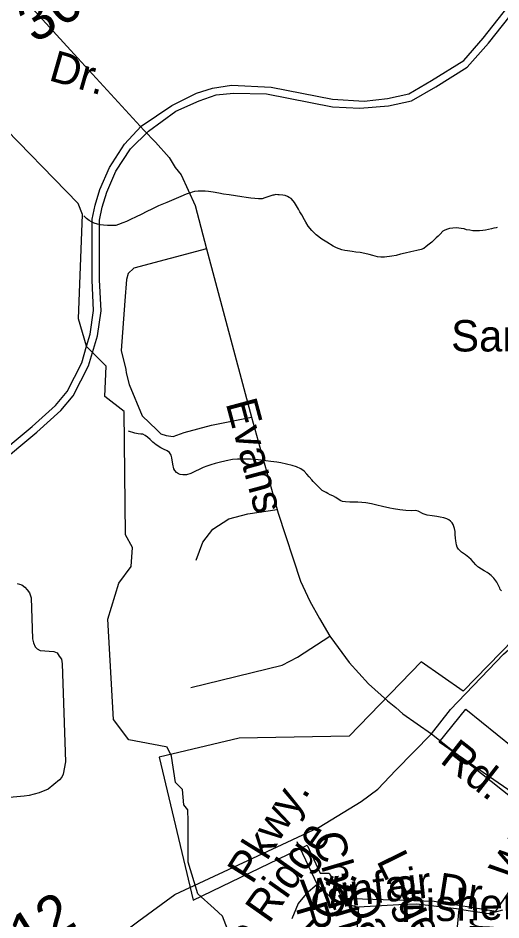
# Model space of a CAD drawing. Extents: x 2001466 to 31450019, y -30647475 to 847247.
# Drawn here: x 2056764 to 2059693, y 750972 to 756436 of the extents above; entities that cross this region are included whole.
import ezdxf

# ---------------------------------------------------------------- set-up
doc = ezdxf.new("R2010")
doc.units = 0
for name, color, linetype in [('Exist Boundary Political City Limit New Hole', 7, 'Continuous'), ('Exist Hydrographic Misc Water Feature', 7, 'Continuous'), ('Exist Road Non-System Type 51', 7, 'Continuous'), ('Exist Road Non-System Type 51 Label', 7, 'Continuous'), ('Exist Road Secondary Type 51 Attributed', 7, 'Continuous'), ('Exist Road Secondary Type 51 Label', 7, 'Continuous'), ('Exist Road Secondary Type 51 Number Label', 7, 'Continuous'), ('Map Preparation Boundary City Limit Buffer Line', 7, 'Continuous')]:
    doc.layers.add(name, color=color, linetype=linetype)

msp = doc.modelspace()

# ---------------------------------------------------------------- linework, layer by layer
at = {"layer": 'Exist Boundary Political City Limit New Hole'}
msp.add_lwpolyline([(2059662.4, 751025.3), (2059965.4, 751468), (2059868.4, 751528.6), (2059916.9, 751637.8), (2059317, 752050.1), (2059480.5, 752250.2), (2059765.4, 752019.8), (2059862.2, 752074.4), (2059971.4, 751904.6), (2059995.6, 752808.1), (2059844.1, 752747.4), (2059462.4, 752359.4), (2059207.9, 752535.2), (2058771.6, 752086.5), (2058105, 752074.4), (2057620.2, 751959.1), (2057826.2, 751092), (2058517.1, 751425.6), (2058595.9, 751255.8), (2058650.4, 751255.8), (2058729.1, 751104.1), (2059286.6, 751085.9), (2059662.4, 751025.3)], dxfattribs=at)
at = {"layer": 'Exist Hydrographic Misc Water Feature'}
for points in [[(2057180.2, 754448.1), (2057131.1, 754613.3), (2057155.1, 755246), (2057130.1, 755312.2), (2056620.1, 755834.4), (2056553.1, 756036), (2056545.1, 756187), (2056511, 756335.4)], [(2059668.8, 755166.6), (2059662.5, 755164.8), (2059648.5, 755162.4), (2059634.8, 755158.4), (2059616.7, 755154.7), (2059598.5, 755150.5), (2059582.9, 755148.4), (2059563, 755146.6), (2059542.5, 755146.4), (2059521, 755146.5), (2059502.9, 755150.4), (2059484.5, 755152.4), (2059468.5, 755158.5), (2059450.9, 755162), (2059436.7, 755164.1), (2059420.5, 755166.2), (2059400.6, 755164.3), (2059380.7, 755162.1), (2059362.7, 755155.9), (2059348.5, 755149.9), (2059340.7, 755144.2), (2059324.9, 755127.9), (2059311, 755115.8), (2059298.7, 755103.9), (2059272.7, 755077.8), (2059256.9, 755066.1), (2059239, 755051.7), (2059225.1, 755039.6), (2059208.9, 755034), (2059183.3, 755027.7), (2059147, 755019.8), (2059111.3, 755011.5), (2059083, 755005.6), (2059056.9, 754997.4), (2059031.3, 754993.6), (2058987.4, 754987.3), (2058963.2, 754987.3), (2058943.1, 754989.5), (2058915.1, 754997.4), (2058893.1, 755003.2), (2058866.9, 755009.2), (2058839, 755015), (2058813.3, 755018.9), (2058789.4, 755022.9), (2058763.1, 755026.9), (2058745.3, 755028.8), (2058727.2, 755032.8), (2058695.2, 755044.9), (2058674.7, 755054.9), (2058637, 755078.5), (2058606.9, 755096.5), (2058573, 755122.7), (2058544.9, 755148.4), (2058524.6, 755174.6), (2058509, 755200.5), (2058500.8, 755214.4), (2058484.9, 755244.3), (2058472.5, 755262.4), (2058464.6, 755278.3), (2058458.6, 755288.5), (2058440.8, 755318.4), (2058432.6, 755328.2), (2058420.5, 755342.2), (2058408.8, 755348.4), (2058398.7, 755354.4), (2058384.8, 755360.2), (2058370.2, 755362.4), (2058348.3, 755366.1), (2058340.3, 755366.1), (2058328.4, 755366.3), (2058314.5, 755363.9), (2058308.5, 755364), (2058296.8, 755360.1), (2058278.4, 755354), (2058260.5, 755346.2), (2058244.9, 755342), (2058222.8, 755341.7), (2058200.6, 755343.8), (2058176.7, 755345.8), (2058148.4, 755349.7), (2058120.7, 755353.5), (2058082.9, 755359.7), (2058044.4, 755365.5), (2058010.6, 755369.4), (2057982.3, 755375.3), (2057948.4, 755381.3), (2057918.5, 755385.4), (2057898.4, 755387.3), (2057876.3, 755387.4), (2057856.8, 755387.1), (2057834.8, 755385.2), (2057820.5, 755381.2), (2057810.4, 755377.1), (2057784.4, 755368.9), (2057750.6, 755354.9), (2057708.5, 755336.9), (2057666.9, 755318.9), (2057616.9, 755298.9), (2057578.9, 755280.7), (2057541, 755262.5)], [(2057541, 755262.5), (2057515, 755248.7), (2057476.6, 755230.6), (2057450.8, 755218.6), (2057423.1, 755204.6), (2057400.7, 755196.6), (2057373.3, 755186.2), (2057356.9, 755180.2), (2057325.1, 755180.1), (2057307.2, 755180.4), (2057282.8, 755182.1), (2057262.7, 755184.3), (2057247, 755188.3), (2057227.1, 755194.2), (2057210.9, 755201.9), (2057195.3, 755210), (2057179.1, 755222.2), (2057162.9, 755237.9)], [(2057216, 754410), (2057181.1, 754445), (2057180.2, 754448.1)], [(2057661, 752021.7), (2057436, 752064.3), (2057343.1, 752187.6), (2057309.1, 752795.3), (2057375.1, 753013.7), (2057450, 753113.9), (2057457.9, 753228.6), (2057416.1, 753304.9), (2057407.1, 754053.1), (2057290, 754144.1), (2057298, 754327.7), (2057216, 754410)], [(2059189.8, 753447.9), (2059176.1, 753452), (2059149.6, 753451.9), (2059116, 753453.8), (2059079.7, 753457.7), (2059042, 753463.8), (2059018, 753467.9), (2058973.9, 753477.8), (2058939.9, 753485.4), (2058908.1, 753493.5), (2058873.6, 753499.5), (2058824.2, 753503.4), (2058803.7, 753503.2), (2058775.8, 753503.4), (2058750.2, 753505.2), (2058731.7, 753507.2), (2058717.8, 753513), (2058692, 753531.1), (2058674.1, 753541.1), (2058657.9, 753548.8), (2058643.8, 753555), (2058631.9, 753562.9), (2058609.5, 753574.8), (2058593.7, 753589), (2058583.9, 753599), (2058574, 753608.6), (2058553.5, 753628.7), (2058546, 753638.8), (2058529.8, 753656.7), (2058515.8, 753672.6), (2058499.6, 753690.5), (2058479.5, 753704.5), (2058453.5, 753716.6), (2058427.6, 753724.6), (2058391.3, 753734.5), (2058357.5, 753742.4), (2058333.5, 753746.5), (2058297.6, 753750.3), (2058267.5, 753754.1), (2058221.4, 753760.2), (2058197.6, 753762.2), (2058173.6, 753763.9), (2058151.4, 753764), (2058129.5, 753764.1), (2058095.5, 753764), (2058065.7, 753762), (2058025.7, 753753.8), (2057983.7, 753743.6), (2057959.7, 753737.9), (2057933.7, 753729.6), (2057909.9, 753721.5), (2057887.7, 753713.5), (2057863.5, 753701.3), (2057839.8, 753691.5), (2057811.9, 753677.5), (2057786, 753669.3), (2057763.9, 753669.4), (2057747.7, 753671.4), (2057738.1, 753675.3), (2057725.7, 753683.3), (2057715.9, 753695.3), (2057710, 753705.2), (2057703.6, 753733.3), (2057697.5, 753771.2), (2057693.8, 753789.1), (2057683.5, 753804.9), (2057669.6, 753815.1), (2057647.4, 753825), (2057629.6, 753833), (2057601.7, 753851), (2057581.4, 753867.1), (2057565.2, 753882.9), (2057549.4, 753897.1), (2057535.3, 753906.9), (2057521.7, 753914.6), (2057509.4, 753914.9), (2057493.6, 753916.9), (2057473.3, 753920.7), (2057435, 753932.6)], [(2059694.9, 752966.8), (2059688.7, 752975.1), (2059684.8, 752983), (2059678.7, 752994.9), (2059666.6, 753019), (2059648.9, 753042.8), (2059632.9, 753059), (2059614.3, 753072.8), (2059608.7, 753076.9), (2059594.6, 753084.7), (2059590.3, 753086.9), (2059574.5, 753096.7), (2059558.5, 753106.8), (2059552.8, 753110.9), (2059540.5, 753124.5), (2059526.3, 753140.9), (2059512.4, 753156.8), (2059498.6, 753168.6), (2059476.7, 753184.5), (2059452.5, 753200.4), (2059434.2, 753218.5), (2059426.5, 753230.3), (2059422.3, 753244.3), (2059418.2, 753268.4), (2059416.4, 753284.6), (2059413.9, 753308.5), (2059413.9, 753326.3), (2059410, 753344.3), (2059402.3, 753368.2), (2059396.3, 753378.4), (2059386.1, 753388.5), (2059376, 753396.6), (2059364.1, 753402.4), (2059346.1, 753408.4), (2059324.1, 753412.1), (2059304, 753416.4), (2059275.7, 753420.3), (2059245.8, 753424), (2059220, 753432), (2059189.8, 753447.9)], [(2057795.1, 751571.4), (2057794, 751640.3), (2057769, 751670.3), (2057761, 751762.4), (2057719, 751805.8), (2057694, 751963.9), (2057668.9, 752020.2), (2057661, 752021.7)], [(2057953.9, 751041.1), (2057854.1, 751130.5), (2057795.1, 751322), (2057795.1, 751571.4)], [(2058722.6, 749598.8), (2058631.1, 749831.7), (2058531, 749938.8), (2058389.1, 750305.9), (2058104.1, 750738.2), (2058004, 750996.2), (2057953.9, 751041.1)]]:
    msp.add_lwpolyline(points, dxfattribs=at)
at = {"layer": 'Exist Road Non-System Type 51'}
for p, q in [((2057906.2, 755038), (2058179.8, 754018.7)), ((2059270.8, 752099.3), (2059988, 751531.1))]:
    msp.add_line(p, q, dxfattribs=at)
for points in [[(2057511, 755780.5), (2057697.1, 755907.2), (2057846.2, 755980.6), (2057944.4, 756012.3), (2058059.6, 756030.4), (2058299, 756017.9), (2058671.8, 755944.5), (2058862.7, 755933.2), (2059004.1, 755948.8), (2059133.4, 755978), (2059272.1, 756058), (2059468.2, 756179.7), (2059584.9, 756314.1), (2059835.9, 756632.6)], [(2057554.8, 755751.3), (2057720.8, 755872.2), (2057863.1, 755935.4), (2057965.9, 755970.5), (2058070.9, 755981.8), (2058270.8, 755977.2), (2058671.8, 755898.1), (2058837.8, 755890.2), (2059011.1, 755904.2), (2059150, 755935.5), (2059296.7, 756020.1), (2059487.6, 756139), (2059616.7, 756284.1), (2059871.3, 756607.9)], [(2057180.2, 754448.1), (2057201.3, 754520.4), (2057222.4, 754663.9), (2057213.8, 754848.3), (2057213.8, 755216.9), (2057231.8, 755302.4), (2057260.6, 755397.6), (2057318.1, 755530.4), (2057411, 755672.1), (2057511, 755780.5)], [(2057216, 754410), (2057245.5, 754510.7), (2057267.7, 754661.6), (2057258.9, 754849.4), (2057258.9, 755212.2), (2057275.6, 755291.2), (2057303, 755382.1), (2057358, 755508.9), (2057446.7, 755644.2), (2057554.8, 755751.3)], [(2057527.7, 755756.4), (2057598.5, 755685), (2057680.3, 755590.4), (2057717.8, 755530.7), (2057754.1, 755486.4), (2057838.4, 755301.3), (2057906.2, 755038)], [(2057906.2, 755038), (2057465.8, 754920.7), (2057431.9, 754889.4), (2057421.5, 754852.9), (2057411.1, 754722.5), (2057390.2, 754422.8), (2057417.6, 754308.1), (2057420.2, 754287.2), (2057438.4, 754216.8), (2057516.6, 754026.5), (2057605.8, 753941.9), (2057631.3, 753917), (2057662.5, 753906.6), (2057704.2, 753901.4), (2057772, 753924.9), (2057937.4, 753969.2), (2058179.8, 754018.7)], [(2056603.5, 753758.2), (2056849.6, 753961.3), (2056990.9, 754089.8), (2057061.8, 754173.3), (2057150.5, 754346.5), (2057180.2, 754448.1)], [(2055765.9, 752129.6), (2055870.1, 752230.4), (2056045.4, 752449.6), (2056107.3, 752569.1), (2056190.5, 752757.6), (2056201.7, 752802.3), (2056231, 752904.5), (2056263.5, 753060.4), (2056293.5, 753167.6), (2056347.2, 753343.8), (2056376.6, 753415.3), (2056411.9, 753481.8), (2056458.4, 753541), (2056535.9, 753643), (2056632.3, 753723.5), (2056879.2, 753927.2), (2057023.4, 754058.4), (2057099.6, 754148.1), (2057192.6, 754329.8), (2057216, 754410)], [(2058179.8, 754018.7), (2058341.3, 753437.4), (2058476.8, 753025.5), (2058534.1, 752903), (2058591.5, 752798.7), (2058654, 752691.8), (2058660.8, 752682.6)], [(2057844.8, 753152.9), (2057885.8, 753261.1), (2057945.5, 753339.4), (2058042.4, 753402.8), (2058157.9, 753432.6), (2058335.4, 753458.8)], [(2056759.8, 753010.8), (2056786.9, 753002.3), (2056804.8, 752987.7), (2056820.7, 752973), (2056834.8, 752954.5), (2056843.7, 752924.5), (2056851.7, 752676.2), (2056858.5, 752651.8), (2056869, 752627.5), (2056881, 752614.6), (2056898.6, 752605.7), (2056981.3, 752599), (2057002.6, 752590.2), (2057014.9, 752569.7), (2057027.1, 752553), (2057032, 752524.8), (2057052.3, 751931.1), (2057037.8, 751855.4), (2057030.9, 751838.1), (2057016.2, 751820.6), (2056947.1, 751764.7), (2056891.8, 751741.7), (2056832.2, 751727.2), (2056801.8, 751722.4), (2056533.7, 751698.3)], [(2059270.8, 752099.3), (2059386.3, 752248.4), (2059617, 752487.1), (2059708.4, 752582.3), (2059772.6, 752639.8), (2059837.5, 752687.3), (2060004.3, 752796.7), (2060056.5, 752819.1)], [(2057811.3, 752380.9), (2058366.6, 752515.1), (2058459.8, 752563.6), (2058654, 752691.8)], [(2058660.8, 752682.6), (2058771.3, 752532.8), (2058888.5, 752402.5), (2059004.3, 752300.2), (2059055.7, 752258.7), (2059097.5, 752221.7), (2059270.8, 752099.3)], [(2058455.3, 751448.4), (2058578.3, 751187.4)], [(2058578.3, 751187.4), (2058511.2, 751131.4), (2058462.8, 751071.7), (2058425.5, 750978.5)], [(2058578.3, 751187.4), (2058652.9, 751116.5), (2058727.4, 751075.5), (2058828, 751049.4)], [(2059439.3, 751038.2), (2059182.1, 751068), (2059074, 751064.3), (2058828, 751049.4)], [(2058828, 751049.4), (2058820.6, 750937.5), (2058820.6, 750862.9)], [(2059189.6, 750687.6), (2059361, 750795.7), (2059398.3, 750848), (2059428.1, 750930), (2059439.3, 751038.2)], [(2059439.3, 751038.2), (2059618.2, 751012.1), (2059666.6, 751023.3), (2059703.9, 751034.4)]]:
    msp.add_lwpolyline(points, dxfattribs=at)
at = {"layer": 'Exist Road Secondary Type 51 Attributed'}
for points in [[(2055007.4, 758203.5), (2055480.5, 757894.2), (2055707.2, 757741.2), (2055858.7, 757594), (2055971.3, 757471), (2056303.8, 757096.9), (2056526.1, 756846.4), (2056699.8, 756661.4), (2057082.6, 756241.6), (2057527.7, 755756.4)], [(2055728.8, 748744.5), (2056059.2, 749657.9), (2056162, 749843), (2056285.3, 750007.6), (2056424.1, 750151.7), (2056822.6, 750462.5), (2057496.8, 750967.6), (2057715.2, 751125.9), (2058397.3, 751442.9), (2058590.4, 751534.5), (2058844.5, 751689.3), (2058945.7, 751764.2), (2059055.3, 751880.3), (2059270.8, 752099.3)]]:
    msp.add_lwpolyline(points, dxfattribs=at)
at = {"layer": 'Map Preparation Boundary City Limit Buffer Line'}
msp.add_lwpolyline([(2059662.4, 751025.3), (2059965.4, 751468), (2059868.4, 751528.6), (2059916.9, 751637.8), (2059317, 752050.1), (2059480.5, 752250.2), (2059765.4, 752019.8), (2059862.2, 752074.4), (2059971.4, 751904.6), (2059995.6, 752808.1), (2059844.1, 752747.4), (2059462.4, 752359.4), (2059207.9, 752535.2), (2058771.6, 752086.5), (2058105, 752074.4), (2057620.2, 751959.1), (2057826.2, 751092), (2058517.1, 751425.6), (2058595.9, 751255.8), (2058650.4, 751255.8), (2058729.1, 751104.1), (2059286.6, 751085.9), (2059662.4, 751025.3)], dxfattribs=at)

# ---------------------------------------------------------------- texts
at = {"layer": 'Exist Road Non-System Type 51 Label'}
msp.add_text('Sandy Hoor Way', height=190, dxfattribs=at).set_placement((2059390.4, 754416.4))
for s, rotation, p in [('Evans', 285.0258, (2058022.5, 754103.1)), ('Windward', 55.7602, (2059767.5, 751181.7)), ('Rd.', 321.947, (2059315.8, 751930.7)), ('Pebble Ridge', 54.7522, (2057787.7, 750240.2)), ('Chancellors', 286.4946, (2058547.6, 751478.1)), ('Legend', 296.174, (2058935, 751331.9)), ('Winfair', 6.0923, (2058491.4, 751026)), ('Farms Ct.', 65.2382, (2058360.2, 750235.9)), ('Dr.', 350.9792, (2059296.8, 751073.5)), ('Oaks', 296.174, (2058735.1, 751122.3)), ('Fishers Creek Ct.', 1.5081, (2059084.8, 750958.8)), ('Ridge', 286.4946, (2058446.5, 751048.8)), ('Dr.', 87.2752, (2059638.2, 750708.5))]:
    msp.add_text(s, height=190, rotation=rotation, dxfattribs=at).set_placement(p)
at = {"layer": 'Exist Road Secondary Type 51 Label'}
for s, rotation, p in [('Dr.', 343.9849, (2056943.6, 756061.1)), ('Pkwy.', 58.1883, (2058184.5, 751182.5))]:
    msp.add_text(s, height=190, rotation=rotation, dxfattribs=at).set_placement(p)
at = {"layer": 'Exist Road Secondary Type 51 Number Label'}
for s, p in [('3084', (2056864.6, 756278.2)), ('3112', (2056499.7, 750550.7))]:
    msp.add_text(s, height=250, rotation=31.918, dxfattribs=at).set_placement(p)

doc.saveas('drawing.dxf')
